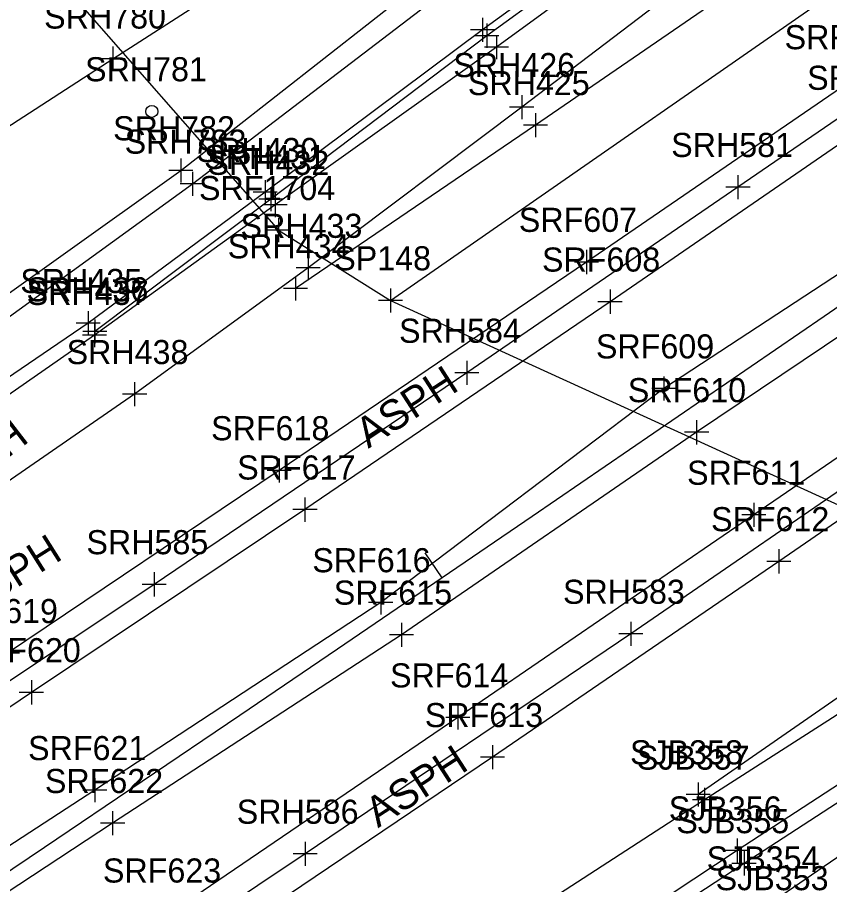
# Model space of a CAD drawing. Extents: x 941041 to 969446, y 397014 to 416764.
# Drawn here: x 950703.8 to 950838.6, y 402431.1 to 402575.1 of the extents above; entities that cross this region are included whole.
import ezdxf

# ---------------------------------------------------------------- set-up
doc = ezdxf.new("R2010")
doc.units = 0
for name, color, linetype in [('SURVEY - CENTERLINE - Preliminary', 7, 'Continuous'), ('SURVEY - CENTERLINE - Preliminary Curve Text', 7, 'Continuous'), ('SURVEY - DRAINAGE - Area Shapes', 7, 'Continuous'), ('SURVEY - DRAINAGE - Area Shapes - Points - Locators', 7, 'Continuous'), ('SURVEY - DRAINAGE - Area Shapes - Points - Numbers', 7, 'Continuous'), ('SURVEY - DTM - Breaklines', 7, 'Continuous'), ('SURVEY - DTM - Breaklines - Points - Locators', 7, 'Continuous'), ('SURVEY - DTM - Breaklines - Points - Numbers', 7, 'Continuous'), ('SURVEY - DTM - Spot Points - Locators', 7, 'Continuous'), ('SURVEY - DTM - Spot Points - Point Numbers', 7, 'Continuous'), ('SURVEY - PROPERTY - ROW Lines', 7, 'Continuous'), ('SURVEY - TRAFFIC CONTROL - Pavement Marking - Points - Locators', 7, 'Continuous'), ('SURVEY - TRAFFIC CONTROL - Pavement Marking - Points - Numbers', 7, 'Continuous'), ('SURVEY - TRANSPORTATION - Features', 7, 'Continuous'), ('SURVEY - TRANSPORTATION - Features - Points - Locators', 7, 'Continuous'), ('SURVEY - TRANSPORTATION - Features - Points - Numbers', 7, 'Continuous'), ('SURVEY - TRANSPORTATION - Features Text', 7, 'Continuous'), ('SURVEY - TRANSPORTATION - Roads', 7, 'Continuous'), ('SURVEY - TRANSPORTATION - Roads - Points - Locators', 7, 'Continuous'), ('SURVEY - TRANSPORTATION - Roads - Points - Numbers', 7, 'Continuous')]:
    doc.layers.add(name, color=color, linetype=linetype)

msp = doc.modelspace()

# ---------------------------------------------------------------- linework, layer by layer
at = {"layer": 'SURVEY - CENTERLINE - Preliminary'}
msp.add_arc((941043.59, 416761.87), 17280, 288.461371, 305.045557, dxfattribs=at)
msp.add_arc((941043.59, 416761.87), 17280, 288.461371, 305.045557, dxfattribs=at)
msp.add_arc((941043.59, 416761.87), 17280, 288.461371, 305.045557, dxfattribs=at)
msp.add_arc((941043.59, 416761.87), 17280, 288.461371, 305.045557, dxfattribs=at)
at = {"layer": 'SURVEY - CENTERLINE - Preliminary Curve Text'}
msp.add_line((950774.29, 402482.09), (950771.47, 402486.23), dxfattribs=at)
at = {"layer": 'SURVEY - DRAINAGE - Area Shapes'}
for points in [[(950765.73, 402528.11), (950855.07, 402487.28), (951056.09, 402625.14), (951609.08, 403015.7), (952524.78, 403657.05), (952475.83, 403724.71)], [(951570.1, 403333.86), (951394.91, 403299.54), (951364.56, 403085.05), (950690.3, 402604.57), (950747.14, 402539.76)], [(950765.73, 402528.11), (951145.6, 402792.15), (951242.57, 402873.52), (951348.31, 402952.21), (951398.95, 403004.27), (951428.85, 403040.93), (951473.12, 403113.97), (951570.1, 403333.86), (951394.91, 403299.54), (951364.56, 403085.05), (950690.3, 402604.57), (950747.14, 402539.76), (950765.73, 402528.11)]]:
    msp.add_lwpolyline(points, dxfattribs=at)
at = {"layer": 'SURVEY - DRAINAGE - Area Shapes - Points - Locators'}
for p, q in [((950747.14, 402541.76), (950747.14, 402537.76)), ((950749.14, 402539.76), (950745.14, 402539.76)), ((950765.73, 402530.11), (950765.73, 402526.11)), ((950767.73, 402528.11), (950763.73, 402528.11))]:
    msp.add_line(p, q, dxfattribs=at)
at = {"layer": 'SURVEY - DTM - Breaklines'}
for points in [[(951119.53, 402786.98), (951081.12, 402759.98), (951040.72, 402731.62), (950999.74, 402703.53), (950961.48, 402676.3), (950916.32, 402644.54), (950874.58, 402616.05), (950832.77, 402586.75), (950789.8, 402557.19), (950749.95, 402530.1)], [(950237.65, 402240.97), (950267.36, 402257.69), (950281.03, 402266.22), (950290.41, 402276.78), (950294.3, 402291.79), (950336.7, 402321.23), (950361.81, 402337.33), (950394.81, 402356.64), (950452.42, 402395.26), (950492.99, 402426.39), (950521.54, 402448.6), (950545.9, 402468.36), (950567.77, 402479.99), (950593.74, 402495.18), (950637.65, 402519.72), (950680.18, 402542.63), (950719.67, 402568.24), (950762.46, 402595.79), (950800.62, 402621.2), (950816.02, 402635.33), (950833.32, 402656.12), (950855.15, 402676.16), (950888.99, 402704.53), (950920.66, 402730.21)], [(950241.82, 402234.49), (950269.66, 402249.95), (950310.16, 402274.22), (950348.91, 402299.11), (950374.11, 402314.55), (950416.19, 402340.55), (950466.46, 402372.22), (950502.48, 402396.59), (950539.15, 402420.98), (950576.5, 402444.46), (950608.36, 402465.64), (950652.29, 402494.18), (950691.03, 402521.25), (950730.94, 402549.69), (950770.48, 402580.73), (950808.62, 402609.94), (950844.24, 402638.58), (950880.47, 402665.98), (950924.51, 402696.47)], [(950242.88, 402232.81), (950270.86, 402247.58), (950311.15, 402272.1), (950350.66, 402296.64), (950375.8, 402312.26), (950418.04, 402337.72), (950468.04, 402370.02), (950504.17, 402393.9), (950541.73, 402418.17), (950578.32, 402441.7), (950610.11, 402462.71), (950653.45, 402491.76), (950692.99, 402518.6), (950732.85, 402547.47), (950772.79, 402577.99), (950809.93, 402607.27), (950846.3, 402636.07), (950881.58, 402663.07), (950926.08, 402694.08)], [(951152.5, 402631.02), (951108.6, 402604.18), (951066.61, 402581.14), (951013.4, 402547.54), (950968.11, 402519.3), (950921.79, 402488.61), (950877.14, 402461.14), (950829.42, 402428.48), (950786.11, 402401.33), (950730.07, 402363.37), (950688.29, 402336.96), (950634.86, 402300.1), (950589.68, 402268.86), (950545.74, 402240.39), (950502.04, 402212.23), (950456.16, 402183.9), (950406.8, 402152.68), (950358.57, 402121.14)], [(951064.55, 402617.4), (951047.76, 402605.54), (950997.16, 402570.78), (950953.84, 402540.91), (950907.21, 402508.54), (950864.18, 402478.96), (950816.76, 402446.1)], [(950821.87, 402602.73), (950781, 402573.02), (950744.93, 402546.08), (950715.54, 402524.34), (950669.65, 402493.09), (950622.46, 402460.87), (950580.57, 402432.68), (950533.81, 402402.13), (950494.13, 402375.75), (950452.44, 402348.07), (950410.41, 402320.66), (950366.62, 402292.76), (950321.51, 402263.53), (950274.36, 402233.53), (950249.9, 402218.36)], [(950954.22, 402602.88), (950907.42, 402570.91), (950858.97, 402534.82), (950816.52, 402506.22), (950767.56, 402472.61), (950719.62, 402441.34), (950668.54, 402407.77), (950621.37, 402377.17), (950570.03, 402342.08), (950523.93, 402312.47), (950473.09, 402278.16), (950424.4, 402247.92), (950373.45, 402212.11), (950327.09, 402183.89), (950286.09, 402156.44)], [(950902.47, 402579.09), (950854.68, 402542.03), (950811.07, 402513.48), (950764.1, 402477.99), (950716.67, 402446.8), (950664.75, 402413.03), (950617.71, 402382.75), (950566.59, 402348.2), (950521.12, 402317.12), (950469.29, 402283.44), (950422.14, 402251.97), (950370.75, 402216.71), (950324.67, 402188.02), (950284.11, 402159.82)]]:
    msp.add_lwpolyline(points, dxfattribs=at)
at = {"layer": 'SURVEY - DTM - Breaklines - Points - Locators'}
for p, q in [((950781, 402575.02), (950781, 402571.02)), ((950783, 402573.02), (950779, 402573.02)), ((950719.67, 402570.24), (950719.67, 402566.24)), ((950721.67, 402568.24), (950717.67, 402568.24)), ((950789.8, 402559.19), (950789.8, 402555.19)), ((950791.8, 402557.19), (950787.8, 402557.19)), ((950730.94, 402551.69), (950730.94, 402547.69)), ((950732.94, 402549.69), (950728.94, 402549.69)), ((950732.85, 402549.47), (950732.85, 402545.47)), ((950734.85, 402547.47), (950730.85, 402547.47)), ((950744.93, 402548.08), (950744.93, 402544.08)), ((950746.93, 402546.08), (950742.93, 402546.08)), ((950749.95, 402532.1), (950749.95, 402528.1)), ((950751.95, 402530.1), (950747.95, 402530.1)), ((950715.54, 402526.34), (950715.54, 402522.34)), ((950717.54, 402524.34), (950713.54, 402524.34)), ((950811.07, 402515.48), (950811.07, 402511.48)), ((950813.07, 402513.48), (950809.07, 402513.48)), ((950816.52, 402508.22), (950816.52, 402504.22)), ((950818.52, 402506.22), (950814.52, 402506.22)), ((950764.1, 402479.99), (950764.1, 402475.99)), ((950766.1, 402477.99), (950762.1, 402477.99)), ((950767.56, 402474.61), (950767.56, 402470.61)), ((950769.56, 402472.61), (950765.56, 402472.61)), ((950716.67, 402448.8), (950716.67, 402444.8)), ((950816.76, 402448.1), (950816.76, 402444.1)), ((950718.67, 402446.8), (950714.67, 402446.8)), ((950818.76, 402446.1), (950814.76, 402446.1)), ((950719.62, 402443.34), (950719.62, 402439.34)), ((950721.62, 402441.34), (950717.62, 402441.34))]:
    msp.add_line(p, q, dxfattribs=at)
at = {"layer": 'SURVEY - DTM - Spot Points - Locators'}
msp.add_circle((950726.12, 402559.49), 1, dxfattribs=at)
at = {"layer": 'SURVEY - PROPERTY - ROW Lines'}
for radius, start in [(17130, 302.448118), (17430, 303.299048)]:
    msp.add_arc((941043.59, 416761.87), radius, start, 305.045557, dxfattribs=at)
at = {"layer": 'SURVEY - TRAFFIC CONTROL - Pavement Marking - Points - Locators'}
for p, q in [((950787.49, 402562.18), (950787.49, 402558.18)), ((950789.49, 402560.18), (950785.49, 402560.18)), ((950752.08, 402535.5), (950752.08, 402531.5)), ((950754.08, 402533.5), (950750.08, 402533.5)), ((950723.27, 402514.54), (950723.27, 402510.54)), ((950725.27, 402512.54), (950721.27, 402512.54))]:
    msp.add_line(p, q, dxfattribs=at)
at = {"layer": 'SURVEY - TRANSPORTATION - Features'}
for points in [[(951406.86, 403056.25), (951390.68, 403032.37), (951376, 403015.34), (951355.22, 402994.23), (951327.1, 402968.39), (951298.08, 402944.15), (951270.44, 402922.46), (951229.64, 402892.03), (951187.14, 402861.33), (951146.52, 402833.1), (951107.71, 402806.53), (951068.28, 402778.93), (951028.06, 402751.02), (950988.38, 402722.54), (950949, 402694.44), (950902.92, 402661.08), (950864.64, 402632.92), (950822.64, 402601.73), (950781.7, 402572.06), (950745.88, 402544.94), (950716.67, 402522.96)], [(951277.47, 402695.38), (951229.93, 402676.01), (951182.94, 402653.47), (951149.42, 402637.26), (951104.36, 402612.66), (951061.62, 402587.4), (951008.79, 402554.6), (950963.63, 402525.34), (950917.31, 402495.02), (950873.37, 402466.44), (950824.39, 402434.67), (950781.46, 402406.46), (950725.98, 402369.8), (950683.44, 402341.18), (950630.92, 402306.31), (950585.33, 402275.11), (950540.58, 402246.89), (950498.56, 402218.79), (950452.91, 402189.54), (950403.9, 402158.05), (950354.41, 402126.88)], [(950894.08, 402591.27), (950846.1, 402558.07), (950802.15, 402527.9), (950751.53, 402493.38), (950706.13, 402463.05), (950653.95, 402427.73), (950608.19, 402397.09), (950555.07, 402361.96), (950511.57, 402333.02), (950458.88, 402298.55), (950411.84, 402268.11), (950360.07, 402235.46), (950313.55, 402205.32), (950272.15, 402179.31)], [(950965.73, 402588.73), (950917.42, 402555.24), (950868.31, 402521.46), (950826.01, 402492.51), (950776.89, 402458.87), (950729.25, 402426.48), (950680.83, 402394.64), (950629.92, 402359.73), (950580.8, 402327.44), (950532.74, 402296.03), (950482.58, 402263.96), (950433.16, 402230.96), (950381.75, 402199.48), (950334.88, 402167.82), (950296.17, 402143.53)]]:
    msp.add_lwpolyline(points, dxfattribs=at)
at = {"layer": 'SURVEY - TRANSPORTATION - Features - Points - Locators'}
for p, q in [((950781.7, 402574.06), (950781.7, 402570.06)), ((950783.7, 402572.06), (950779.7, 402572.06)), ((950745.88, 402546.94), (950745.88, 402542.94)), ((950747.88, 402544.94), (950743.88, 402544.94)), ((950802.15, 402529.9), (950802.15, 402525.9)), ((950804.15, 402527.9), (950800.15, 402527.9)), ((950716.67, 402524.96), (950716.67, 402520.96)), ((950718.67, 402522.96), (950714.67, 402522.96)), ((950751.53, 402495.38), (950751.53, 402491.38)), ((950826.01, 402494.51), (950826.01, 402490.51)), ((950753.53, 402493.38), (950749.53, 402493.38)), ((950828.01, 402492.51), (950824.01, 402492.51)), ((950706.13, 402465.05), (950706.13, 402461.05)), ((950708.13, 402463.05), (950704.13, 402463.05)), ((950776.89, 402460.87), (950776.89, 402456.87)), ((950778.89, 402458.87), (950774.89, 402458.87)), ((950824.39, 402436.67), (950824.39, 402432.67)), ((950826.39, 402434.67), (950822.39, 402434.67))]:
    msp.add_line(p, q, dxfattribs=at)
at = {"layer": 'SURVEY - TRANSPORTATION - Roads'}
for points in [[(951273.58, 402702.54), (951226.33, 402683.36), (951179.98, 402662.49), (951179.16, 402662.13), (951145.66, 402645.64), (951099.17, 402620.35), (951056.11, 402594.7), (951003.51, 402562.73), (950957.51, 402534.28), (950910.56, 402504.56), (950866.01, 402476.08), (950817.84, 402445.22), (950772.71, 402415.92), (950764.72, 402410.43)], [(951275.49, 402697.96), (951229.31, 402678.15), (951181.44, 402656.91), (951181.74, 402656.94), (951148.26, 402640.38), (951102.14, 402615.54), (951058.64, 402589.79), (951006.93, 402557.14), (950961.95, 402527.72), (950915.55, 402497.09), (950871.98, 402468.58), (950823.25, 402436.78), (950779.92, 402408.15), (950724.88, 402372.06), (950681.7, 402343.42), (950629.67, 402308.48), (950583.95, 402278.02), (950540.12, 402249.45), (950496.82, 402221.18), (950451.35, 402191.92), (950402.08, 402160.33), (950352.8, 402129.06)], [(950997.25, 402605.16), (950947.61, 402570.96), (950897.79, 402536.23), (950849.92, 402503.18), (950805.59, 402472.75), (950751.56, 402436.24), (950704.62, 402404.81), (950656.44, 402372.58), (950608.89, 402340.78), (950558.63, 402307.4), (950510.07, 402275.8), (950457.34, 402241.68), (950409.69, 402210.98), (950359.93, 402179.15), (950311.91, 402148.62), (950299.02, 402140.42)], [(950824.58, 402600.25), (950783.31, 402570.16), (950746.59, 402543.96), (950716.6, 402522.36), (950671.41, 402490.92), (950624.51, 402458.98), (950581.82, 402430.52), (950535.73, 402399.94), (950495.54, 402373.47), (950453.94, 402346.47), (950411.44, 402319.03), (950368.21, 402291.12), (950322.75, 402261.75), (950275.15, 402231.47), (950251.05, 402216.36)], [(950889.84, 402597.74), (950842.47, 402564.81), (950798.26, 402534.49), (950747.24, 402499.9), (950702.18, 402469.55), (950648.79, 402433.61), (950603.92, 402403.67), (950551.45, 402369.1), (950507.57, 402340.41), (950454.65, 402305.85), (950407.63, 402275.34), (950356.02, 402242.09), (950309.75, 402212.57), (950267.59, 402185.86)], [(950829.23, 402591.97), (950787.49, 402560.18), (950752.08, 402533.5), (950723.27, 402512.54), (950677.17, 402480.73), (950630.65, 402449.43), (950587.38, 402420.68), (950544.43, 402392.28), (950501.42, 402364.08), (950459.76, 402336.91), (950417.79, 402309.68), (950375.27, 402282.02), (950329.83, 402252.84), (950281.66, 402222.15), (950257.15, 402206.65)], [(950970.87, 402581.82), (950921.09, 402547.35), (950873.74, 402514.79), (950830.15, 402484.8), (950782.66, 402452.28), (950732.84, 402418.63), (950686.23, 402387.4), (950633.71, 402352.35), (950586.01, 402320.76), (950536.08, 402287.71), (950487.8, 402256.33), (950435.96, 402222.89), (950387.14, 402191.82), (950338.23, 402160.65), (950300.22, 402136.48)], [(950871.58, 402580), (950823.38, 402546.92), (950778.38, 402516.08), (950726.51, 402480.98), (950677.83, 402448.45), (950629.75, 402416.37), (950581.38, 402384.06), (950533.23, 402352.25), (950482.26, 402319.15), (950432.56, 402287.03), (950382.35, 402254.2), (950334.65, 402223.49), (950286.27, 402192.75), (950271.92, 402183.54)]]:
    msp.add_lwpolyline(points, dxfattribs=at)
at = {"layer": 'SURVEY - TRANSPORTATION - Roads - Points - Locators'}
for p, q in [((950783.31, 402572.16), (950783.31, 402568.16)), ((950785.31, 402570.16), (950781.31, 402570.16)), ((950823.38, 402548.92), (950823.38, 402544.92)), ((950746.59, 402545.96), (950746.59, 402541.96)), ((950825.38, 402546.92), (950821.38, 402546.92)), ((950748.59, 402543.96), (950744.59, 402543.96)), ((950798.26, 402536.49), (950798.26, 402532.49)), ((950800.26, 402534.49), (950796.26, 402534.49)), ((950716.6, 402524.36), (950716.6, 402520.36)), ((950718.6, 402522.36), (950714.6, 402522.36)), ((950778.38, 402518.08), (950778.38, 402514.08)), ((950780.38, 402516.08), (950776.38, 402516.08)), ((950747.24, 402501.9), (950747.24, 402497.9)), ((950749.24, 402499.9), (950745.24, 402499.9)), ((950830.15, 402486.8), (950830.15, 402482.8)), ((950832.15, 402484.8), (950828.15, 402484.8)), ((950726.51, 402482.98), (950726.51, 402478.98)), ((950728.51, 402480.98), (950724.51, 402480.98)), ((950805.59, 402474.75), (950805.59, 402470.75)), ((950807.59, 402472.75), (950803.59, 402472.75)), ((950704.18, 402469.55), (950700.18, 402469.55)), ((950782.66, 402454.28), (950782.66, 402450.28)), ((950784.66, 402452.28), (950780.66, 402452.28)), ((950817.84, 402447.22), (950817.84, 402443.22)), ((950819.84, 402445.22), (950815.84, 402445.22)), ((950751.56, 402438.24), (950751.56, 402434.24)), ((950823.25, 402438.78), (950823.25, 402434.78)), ((950825.25, 402436.78), (950821.25, 402436.78)), ((950753.56, 402436.24), (950749.56, 402436.24))]:
    msp.add_line(p, q, dxfattribs=at)

# ---------------------------------------------------------------- texts
at = {"layer": 'SURVEY - DRAINAGE - Area Shapes - Points - Numbers'}
for s, p in [('SRF1704', (950733.95, 402544.76)), ('SP148', (950756.39, 402533.11))]:
    msp.add_text(s, height=4, dxfattribs=at).set_placement(p)
at = {"layer": 'SURVEY - DTM - Breaklines - Points - Numbers'}
for s, p in [('SRH780', (950708.25, 402573.24)), ('SRH425', (950778.56, 402562.19)), ('SRH782', (950719.7, 402554.69)), ('SRH783', (950721.61, 402552.47)), ('SRH430', (950733.52, 402551.08)), ('SRH434', (950738.71, 402535.1)), ('SRH435', (950704.3, 402529.34)), ('SRF609', (950799.81, 402518.48)), ('SRF610', (950805.11, 402511.22)), ('SRF616', (950752.75, 402482.99)), ('SRF615', (950756.32, 402477.61)), ('SRF621', (950705.59, 402451.8)), ('SJB358', (950805.47, 402451.1)), ('SRF622', (950708.38, 402446.34)), ('SJB354', (950818.18, 402433.48)), ('SJB353', (950819.68, 402430.21))]:
    msp.add_text(s, height=4, dxfattribs=at).set_placement(p)
at = {"layer": 'SURVEY - DTM - Spot Points - Point Numbers'}
msp.add_text('SRH781', height=4, dxfattribs=at).set_placement((950715.04, 402564.49))
at = {"layer": 'SURVEY - TRAFFIC CONTROL - Pavement Marking - Points - Numbers'}
for s, p in [('SRH426', (950776.14, 402565.18)), ('SRH433', (950740.84, 402538.5)), ('SRH438', (950711.98, 402517.54))]:
    msp.add_text(s, height=4, dxfattribs=at).set_placement(p)
at = {"layer": 'SURVEY - TRANSPORTATION - Features - Points - Numbers'}
for s, p in [('SRF605', (950834.86, 402563.07)), ('SRH431', (950734.8, 402549.94)), ('SRF608', (950790.86, 402532.9)), ('SRH436', (950705.32, 402527.96)), ('SRF617', (950740.29, 402498.38)), ('SRF611', (950814.93, 402497.51)), ('SRF620', (950694.71, 402468.05)), ('SRF614', (950765.65, 402463.87)), ('SJB355', (950813.15, 402439.67)), ('SRF623', (950718.01, 402431.48))]:
    msp.add_text(s, height=4, dxfattribs=at).set_placement(p)
at = {"layer": 'SURVEY - TRANSPORTATION - Features Text'}
for rotation, p in [(32.8557, (950762.04, 402503.46)), (37.614, (950691.55, 402493.68)), (32.2288, (950696.15, 402475.59)), (32.8557, (950763.65, 402440.49))]:
    msp.add_text('ASPH', height=5, rotation=rotation, dxfattribs=at).set_placement(p)
at = {"layer": 'SURVEY - TRANSPORTATION - Roads - Points - Numbers'}
for s, p in [('SRF606', (950831.12, 402569.81)), ('SRH581', (950812.3, 402551.92)), ('SRH432', (950735.35, 402548.96)), ('SRF607', (950787.02, 402539.49)), ('SRH437', (950705.36, 402527.36)), ('SRH584', (950767.14, 402521.08)), ('SRF618', (950735.96, 402504.9)), ('SRF612', (950818.91, 402489.8)), ('SRH585', (950715.27, 402485.98)), ('SRH583', (950794.35, 402477.75)), ('SRF619', (950690.92, 402474.55)), ('SRF613', (950771.42, 402457.28)), ('SJB357', (950806.6, 402450.22)), ('SRH586', (950740.21, 402441.24)), ('SJB356', (950811.9, 402441.78))]:
    msp.add_text(s, height=4, dxfattribs=at).set_placement(p)

doc.saveas('drawing.dxf')
